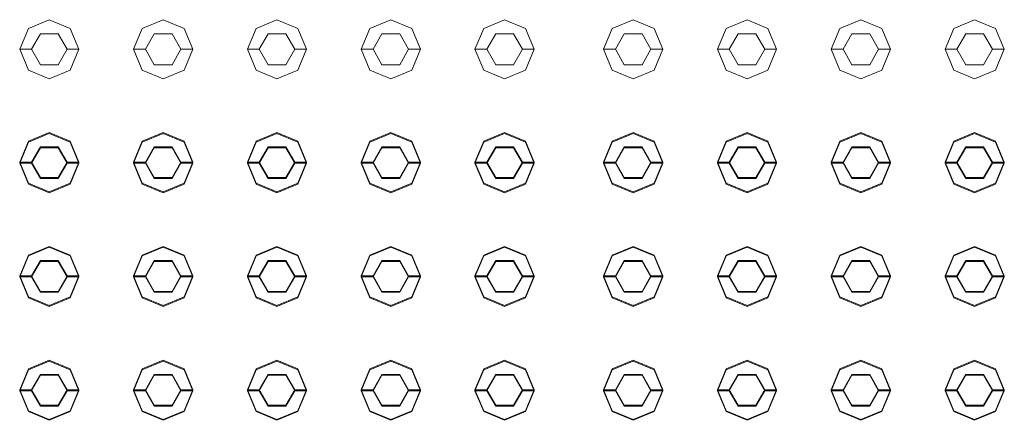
# Model space of a CAD drawing. Header units: millimetres. Extents: x 321 to 585, y -277 to 9.
# Tile 734 of 1056: x 352.987 to 353.818, y -31.822 to -31.484. Entities that reach past the tile are written whole.
import ezdxf

# ---------------------------------------------------------------- set-up
doc = ezdxf.new("R2010")
doc.units = ezdxf.units.MM
doc.header["$MEASUREMENT"] = 0
doc.layers.add('IFC-Elemento construtivo genérico-Contorno', color=253, linetype='Continuous', lineweight=5)

msp = doc.modelspace()

# ---------------------------------------------------------------- linework, layer by layer
at = {"layer": 'IFC-Elemento construtivo genérico-Contorno', "lineweight": 5}
for p, q in [((352.99467, -31.49156), (353.01235, -31.48424)), ((353.01235, -31.48424), (353.03003, -31.49156)), ((353.09068, -31.49156), (353.10835, -31.48424)), ((353.10835, -31.48424), (353.12603, -31.49156)), ((353.18667, -31.49156), (353.20435, -31.48424)), ((353.20435, -31.48424), (353.22203, -31.49156)), ((353.28267, -31.49156), (353.30035, -31.48424)), ((353.30035, -31.48424), (353.31803, -31.49156)), ((353.37868, -31.49156), (353.39635, -31.48424)), ((353.39635, -31.48424), (353.41403, -31.49156)), ((353.48709, -31.49156), (353.50477, -31.48424)), ((353.50477, -31.48424), (353.52245, -31.49156)), ((353.58309, -31.49156), (353.60077, -31.48424)), ((353.60077, -31.48424), (353.61845, -31.49156)), ((353.6791, -31.49156), (353.69677, -31.48424)), ((353.69677, -31.48424), (353.71445, -31.49156)), ((353.77509, -31.49156), (353.79277, -31.48424)), ((353.79277, -31.48424), (353.81045, -31.49156)), ((352.98735, -31.50924), (352.99467, -31.49156)), ((352.99735, -31.50924), (353.00485, -31.49625)), ((353.00485, -31.49625), (353.01985, -31.49625)), ((353.01985, -31.49625), (353.02735, -31.50924)), ((353.03003, -31.49156), (353.03735, -31.50924)), ((353.08335, -31.50924), (353.09068, -31.49156)), ((353.09335, -31.50924), (353.10085, -31.49625)), ((353.10085, -31.49625), (353.11585, -31.49625)), ((353.11585, -31.49625), (353.12335, -31.50924)), ((353.12603, -31.49156), (353.13335, -31.50924)), ((353.17935, -31.50924), (353.18667, -31.49156)), ((353.18935, -31.50924), (353.19685, -31.49625)), ((353.19685, -31.49625), (353.21185, -31.49625)), ((353.21185, -31.49625), (353.21935, -31.50924)), ((353.22203, -31.49156), (353.22935, -31.50924)), ((353.27535, -31.50924), (353.28267, -31.49156)), ((353.28535, -31.50924), (353.29285, -31.49625)), ((353.29285, -31.49625), (353.30785, -31.49625)), ((353.30785, -31.49625), (353.31535, -31.50924)), ((353.31803, -31.49156), (353.32535, -31.50924)), ((353.37135, -31.50924), (353.37868, -31.49156)), ((353.38135, -31.50924), (353.38885, -31.49625)), ((353.38885, -31.49625), (353.40385, -31.49625)), ((353.40385, -31.49625), (353.41135, -31.50924)), ((353.41403, -31.49156), (353.42135, -31.50924)), ((353.47977, -31.50924), (353.48709, -31.49156)), ((353.48977, -31.50924), (353.49727, -31.49625)), ((353.49727, -31.49625), (353.51227, -31.49625)), ((353.51227, -31.49625), (353.51977, -31.50924)), ((353.52245, -31.49156), (353.52977, -31.50924)), ((353.57577, -31.50924), (353.58309, -31.49156)), ((353.58577, -31.50924), (353.59327, -31.49625)), ((353.59327, -31.49625), (353.60827, -31.49625)), ((353.60827, -31.49625), (353.61577, -31.50924)), ((353.61845, -31.49156), (353.62577, -31.50924)), ((353.67177, -31.50924), (353.6791, -31.49156)), ((353.68177, -31.50924), (353.68927, -31.49625)), ((353.68927, -31.49625), (353.70427, -31.49625)), ((353.70427, -31.49625), (353.71177, -31.50924)), ((353.71445, -31.49156), (353.72177, -31.50924)), ((353.76777, -31.50924), (353.77509, -31.49156)), ((353.77777, -31.50924), (353.78527, -31.49625)), ((353.78527, -31.49625), (353.80027, -31.49625)), ((353.80027, -31.49625), (353.80777, -31.50924)), ((353.81045, -31.49156), (353.81777, -31.50924)), ((352.98735, -31.50924), (352.99735, -31.50924)), ((352.98735, -31.50924), (352.99467, -31.52692)), ((352.99735, -31.50924), (353.00485, -31.52223)), ((353.01985, -31.52223), (353.02735, -31.50924)), ((353.02735, -31.50924), (353.03735, -31.50924)), ((353.03003, -31.52692), (353.03735, -31.50924)), ((353.08335, -31.50924), (353.09335, -31.50924)), ((353.08335, -31.50924), (353.09068, -31.52692)), ((353.09335, -31.50924), (353.10085, -31.52223)), ((353.11585, -31.52223), (353.12335, -31.50924)), ((353.12335, -31.50924), (353.13335, -31.50924)), ((353.12603, -31.52692), (353.13335, -31.50924)), ((353.17935, -31.50924), (353.18935, -31.50924)), ((353.17935, -31.50924), (353.18667, -31.52692)), ((353.18935, -31.50924), (353.19685, -31.52223)), ((353.21185, -31.52223), (353.21935, -31.50924)), ((353.21935, -31.50924), (353.22935, -31.50924)), ((353.22203, -31.52692), (353.22935, -31.50924)), ((353.27535, -31.50924), (353.28535, -31.50924)), ((353.27535, -31.50924), (353.28267, -31.52692)), ((353.28535, -31.50924), (353.29285, -31.52223)), ((353.30785, -31.52223), (353.31535, -31.50924)), ((353.31535, -31.50924), (353.32535, -31.50924)), ((353.31803, -31.52692), (353.32535, -31.50924)), ((353.37135, -31.50924), (353.38126, -31.50924)), ((353.37135, -31.50924), (353.37868, -31.52692)), ((353.38135, -31.50924), (353.38885, -31.52223)), ((353.40385, -31.52223), (353.41135, -31.50924)), ((353.41135, -31.50924), (353.42135, -31.50924)), ((353.41403, -31.52692), (353.42135, -31.50924)), ((353.47977, -31.50924), (353.48977, -31.50924)), ((353.47977, -31.50924), (353.48709, -31.52692)), ((353.48977, -31.50924), (353.49727, -31.52223)), ((353.51227, -31.52223), (353.51977, -31.50924)), ((353.51977, -31.50924), (353.52977, -31.50924)), ((353.52245, -31.52692), (353.52977, -31.50924)), ((353.57577, -31.50924), (353.58577, -31.50924)), ((353.57577, -31.50924), (353.58309, -31.52692)), ((353.58577, -31.50924), (353.59327, -31.52223)), ((353.60827, -31.52223), (353.61577, -31.50924)), ((353.61577, -31.50924), (353.62577, -31.50924)), ((353.61845, -31.52692), (353.62577, -31.50924)), ((353.67177, -31.50924), (353.68177, -31.50924)), ((353.67177, -31.50924), (353.6791, -31.52692)), ((353.68177, -31.50924), (353.68927, -31.52223)), ((353.70427, -31.52223), (353.71177, -31.50924)), ((353.71177, -31.50924), (353.72177, -31.50924)), ((353.71445, -31.52692), (353.72177, -31.50924)), ((353.76777, -31.50924), (353.77777, -31.50924)), ((353.76777, -31.50924), (353.77509, -31.52692)), ((353.77777, -31.50924), (353.78527, -31.52223)), ((353.80027, -31.52223), (353.80777, -31.50924)), ((353.80777, -31.50924), (353.81777, -31.50924)), ((353.81045, -31.52692), (353.81777, -31.50924)), ((353.00485, -31.52223), (353.01985, -31.52223)), ((353.10085, -31.52223), (353.11585, -31.52223)), ((353.19685, -31.52223), (353.21185, -31.52223)), ((353.29285, -31.52223), (353.30785, -31.52223)), ((353.38885, -31.52223), (353.40385, -31.52223)), ((353.49727, -31.52223), (353.51227, -31.52223)), ((353.59327, -31.52223), (353.60827, -31.52223)), ((353.68927, -31.52223), (353.70427, -31.52223)), ((353.78527, -31.52223), (353.80027, -31.52223)), ((352.99467, -31.52692), (353.01235, -31.53424)), ((353.01235, -31.53424), (353.03003, -31.52692)), ((353.09068, -31.52692), (353.10835, -31.53424)), ((353.10835, -31.53424), (353.12603, -31.52692)), ((353.18667, -31.52692), (353.20435, -31.53424)), ((353.20435, -31.53424), (353.22203, -31.52692)), ((353.28267, -31.52692), (353.30035, -31.53424)), ((353.30035, -31.53424), (353.31803, -31.52692)), ((353.37868, -31.52692), (353.39635, -31.53424)), ((353.39635, -31.53424), (353.41403, -31.52692)), ((353.48709, -31.52692), (353.50477, -31.53424)), ((353.50477, -31.53424), (353.52245, -31.52692)), ((353.58309, -31.52692), (353.60077, -31.53424)), ((353.60077, -31.53424), (353.61845, -31.52692)), ((353.6791, -31.52692), (353.69677, -31.53424)), ((353.69677, -31.53424), (353.71445, -31.52692)), ((353.77509, -31.52692), (353.79277, -31.53424)), ((353.79277, -31.53424), (353.81045, -31.52692)), ((352.99467, -31.58679), (353.01235, -31.57947)), ((352.99467, -31.58756), (353.01235, -31.58024)), ((353.01235, -31.57947), (353.03003, -31.58679)), ((353.01235, -31.58024), (353.03003, -31.58756)), ((353.09068, -31.58679), (353.10835, -31.57947)), ((353.09068, -31.58756), (353.10835, -31.58024)), ((353.10835, -31.57947), (353.12603, -31.58679)), ((353.10835, -31.58024), (353.12603, -31.58756)), ((353.18667, -31.58679), (353.20435, -31.57947)), ((353.18667, -31.58756), (353.20435, -31.58024)), ((353.20435, -31.57947), (353.22203, -31.58679)), ((353.20435, -31.58024), (353.22203, -31.58756)), ((353.28267, -31.58679), (353.30035, -31.57947)), ((353.28267, -31.58756), (353.30035, -31.58024)), ((353.30035, -31.57947), (353.31803, -31.58679)), ((353.30035, -31.58024), (353.31803, -31.58756)), ((353.37868, -31.58679), (353.39635, -31.57947)), ((353.37868, -31.58756), (353.39635, -31.58024)), ((353.39635, -31.57947), (353.41403, -31.58679)), ((353.39635, -31.58024), (353.41403, -31.58756)), ((353.48709, -31.58679), (353.50477, -31.57947)), ((353.48709, -31.58756), (353.50477, -31.58024)), ((353.50477, -31.57947), (353.52245, -31.58679)), ((353.50477, -31.58024), (353.52245, -31.58756)), ((353.58309, -31.58679), (353.60077, -31.57947)), ((353.58309, -31.58756), (353.60077, -31.58024)), ((353.60077, -31.57947), (353.61845, -31.58679)), ((353.60077, -31.58024), (353.61845, -31.58756)), ((353.6791, -31.58679), (353.69677, -31.57947)), ((353.6791, -31.58756), (353.69677, -31.58024)), ((353.69677, -31.57947), (353.71445, -31.58679)), ((353.69677, -31.58024), (353.71445, -31.58756)), ((353.77509, -31.58679), (353.79277, -31.57947)), ((353.77509, -31.58756), (353.79277, -31.58024)), ((353.79277, -31.57947), (353.81045, -31.58679)), ((353.79277, -31.58024), (353.81045, -31.58756)), ((352.98735, -31.60447), (352.99467, -31.58679)), ((352.98735, -31.60524), (352.99467, -31.58756)), ((353.03003, -31.58679), (353.03735, -31.60447)), ((353.03003, -31.58756), (353.03735, -31.60524)), ((353.08335, -31.60447), (353.09068, -31.58679)), ((353.08335, -31.60524), (353.09068, -31.58756)), ((353.12603, -31.58679), (353.13335, -31.60447)), ((353.12603, -31.58756), (353.13335, -31.60524)), ((353.17935, -31.60447), (353.18667, -31.58679)), ((353.17935, -31.60524), (353.18667, -31.58756)), ((353.22203, -31.58679), (353.22935, -31.60447)), ((353.22203, -31.58756), (353.22935, -31.60524)), ((353.27535, -31.60447), (353.28267, -31.58679)), ((353.27535, -31.60524), (353.28267, -31.58756)), ((353.31803, -31.58679), (353.32535, -31.60447)), ((353.31803, -31.58756), (353.32535, -31.60524)), ((353.37135, -31.60447), (353.37868, -31.58679)), ((353.37135, -31.60524), (353.37868, -31.58756)), ((353.41403, -31.58679), (353.42135, -31.60447)), ((353.41403, -31.58756), (353.42135, -31.60524)), ((353.47977, -31.60447), (353.48709, -31.58679)), ((353.47977, -31.60524), (353.48709, -31.58756)), ((353.52245, -31.58679), (353.52977, -31.60447)), ((353.52245, -31.58756), (353.52977, -31.60524)), ((353.57577, -31.60447), (353.58309, -31.58679)), ((353.57577, -31.60524), (353.58309, -31.58756)), ((353.61845, -31.58679), (353.62577, -31.60447)), ((353.61845, -31.58756), (353.62577, -31.60524)), ((353.67177, -31.60447), (353.6791, -31.58679)), ((353.67177, -31.60524), (353.6791, -31.58756)), ((353.71445, -31.58679), (353.72177, -31.60447)), ((353.71445, -31.58756), (353.72177, -31.60524)), ((353.76777, -31.60447), (353.77509, -31.58679)), ((353.76777, -31.60524), (353.77509, -31.58756)), ((353.81045, -31.58679), (353.81777, -31.60447)), ((353.81045, -31.58756), (353.81777, -31.60524)), ((352.99735, -31.60447), (353.00485, -31.59148)), ((352.99735, -31.60524), (353.00485, -31.59225)), ((353.00485, -31.59148), (353.01985, -31.59148)), ((353.00485, -31.59225), (353.01985, -31.59225)), ((353.01985, -31.59148), (353.02735, -31.60447)), ((353.01985, -31.59225), (353.02735, -31.60524)), ((353.09335, -31.60447), (353.10085, -31.59148)), ((353.09335, -31.60524), (353.10085, -31.59225)), ((353.10085, -31.59148), (353.11585, -31.59148)), ((353.10085, -31.59225), (353.11585, -31.59225)), ((353.11585, -31.59148), (353.12335, -31.60447)), ((353.11585, -31.59225), (353.12335, -31.60524)), ((353.18935, -31.60447), (353.19685, -31.59148)), ((353.18935, -31.60524), (353.19685, -31.59225)), ((353.19685, -31.59148), (353.21185, -31.59148)), ((353.19685, -31.59225), (353.21185, -31.59225)), ((353.21185, -31.59148), (353.21935, -31.60447)), ((353.21185, -31.59225), (353.21935, -31.60524)), ((353.28535, -31.60447), (353.29285, -31.59148)), ((353.28535, -31.60524), (353.29285, -31.59225)), ((353.29285, -31.59148), (353.30785, -31.59148)), ((353.29285, -31.59225), (353.30785, -31.59225)), ((353.30785, -31.59148), (353.31535, -31.60447)), ((353.30785, -31.59225), (353.31535, -31.60524)), ((353.38135, -31.60447), (353.38885, -31.59148)), ((353.38135, -31.60524), (353.38885, -31.59225)), ((353.38885, -31.59148), (353.40385, -31.59148)), ((353.38885, -31.59225), (353.40385, -31.59225)), ((353.40385, -31.59148), (353.41135, -31.60447)), ((353.40385, -31.59225), (353.41135, -31.60524)), ((353.48977, -31.60447), (353.49727, -31.59148)), ((353.48977, -31.60524), (353.49727, -31.59225)), ((353.49727, -31.59148), (353.51227, -31.59148)), ((353.49727, -31.59225), (353.51227, -31.59225)), ((353.51227, -31.59148), (353.51977, -31.60447)), ((353.51227, -31.59225), (353.51977, -31.60524)), ((353.58577, -31.60447), (353.59327, -31.59148)), ((353.58577, -31.60524), (353.59327, -31.59225)), ((353.59327, -31.59148), (353.60827, -31.59148)), ((353.59327, -31.59225), (353.60827, -31.59225)), ((353.60827, -31.59148), (353.61577, -31.60447)), ((353.60827, -31.59225), (353.61577, -31.60524)), ((353.68177, -31.60447), (353.68927, -31.59148)), ((353.68177, -31.60524), (353.68927, -31.59225)), ((353.68927, -31.59148), (353.70427, -31.59148)), ((353.68927, -31.59225), (353.70427, -31.59225)), ((353.70427, -31.59148), (353.71177, -31.60447)), ((353.70427, -31.59225), (353.71177, -31.60524)), ((353.77777, -31.60447), (353.78527, -31.59148)), ((353.77777, -31.60524), (353.78527, -31.59225)), ((353.78527, -31.59148), (353.80027, -31.59148)), ((353.78527, -31.59225), (353.80027, -31.59225)), ((353.80027, -31.59148), (353.80777, -31.60447)), ((353.80027, -31.59225), (353.80777, -31.60524)), ((352.98735, -31.60447), (352.99735, -31.60447)), ((352.98735, -31.60447), (352.99467, -31.62214)), ((352.98735, -31.60524), (352.99735, -31.60524)), ((352.98735, -31.60524), (352.99467, -31.62292)), ((352.99735, -31.60447), (353.00485, -31.61745)), ((352.99735, -31.60524), (353.00485, -31.61823)), ((353.01985, -31.61745), (353.02735, -31.60447)), ((353.01985, -31.61823), (353.02735, -31.60524)), ((353.02735, -31.60447), (353.03735, -31.60447)), ((353.02735, -31.60524), (353.03735, -31.60524)), ((353.03003, -31.62214), (353.03735, -31.60447)), ((353.03003, -31.62292), (353.03735, -31.60524)), ((353.08335, -31.60447), (353.09335, -31.60447)), ((353.08335, -31.60447), (353.09068, -31.62214)), ((353.08335, -31.60524), (353.09335, -31.60524)), ((353.08335, -31.60524), (353.09068, -31.62292)), ((353.09335, -31.60447), (353.10085, -31.61745)), ((353.09335, -31.60524), (353.10085, -31.61823)), ((353.11585, -31.61745), (353.12335, -31.60447)), ((353.11585, -31.61823), (353.12335, -31.60524)), ((353.12335, -31.60447), (353.13335, -31.60447)), ((353.12335, -31.60524), (353.13335, -31.60524)), ((353.12603, -31.62214), (353.13335, -31.60447)), ((353.12603, -31.62292), (353.13335, -31.60524)), ((353.17935, -31.60447), (353.18935, -31.60447)), ((353.17935, -31.60447), (353.18667, -31.62214)), ((353.17935, -31.60524), (353.18935, -31.60524)), ((353.17935, -31.60524), (353.18667, -31.62292)), ((353.18935, -31.60447), (353.19685, -31.61745)), ((353.18935, -31.60524), (353.19685, -31.61823)), ((353.21185, -31.61745), (353.21935, -31.60447)), ((353.21185, -31.61823), (353.21935, -31.60524)), ((353.21935, -31.60447), (353.22935, -31.60447)), ((353.21935, -31.60524), (353.22935, -31.60524)), ((353.22203, -31.62214), (353.22935, -31.60447)), ((353.22203, -31.62292), (353.22935, -31.60524)), ((353.27535, -31.60447), (353.28535, -31.60447)), ((353.27535, -31.60447), (353.28267, -31.62214)), ((353.27535, -31.60524), (353.28535, -31.60524)), ((353.27535, -31.60524), (353.28267, -31.62292)), ((353.28535, -31.60447), (353.29285, -31.61745)), ((353.28535, -31.60524), (353.29285, -31.61823)), ((353.30785, -31.61745), (353.31535, -31.60447)), ((353.30785, -31.61823), (353.31535, -31.60524)), ((353.31535, -31.60447), (353.32535, -31.60447)), ((353.31535, -31.60524), (353.32535, -31.60524)), ((353.31803, -31.62214), (353.32535, -31.60447)), ((353.31803, -31.62292), (353.32535, -31.60524)), ((353.37135, -31.60447), (353.38135, -31.60447)), ((353.37135, -31.60447), (353.37868, -31.62214)), ((353.37135, -31.60524), (353.38126, -31.60524)), ((353.37135, -31.60524), (353.37868, -31.62292)), ((353.38135, -31.60447), (353.38885, -31.61745)), ((353.38135, -31.60524), (353.38885, -31.61823)), ((353.40385, -31.61745), (353.41135, -31.60447)), ((353.40385, -31.61823), (353.41135, -31.60524)), ((353.41135, -31.60447), (353.42135, -31.60447)), ((353.41135, -31.60524), (353.42135, -31.60524)), ((353.41403, -31.62214), (353.42135, -31.60447)), ((353.41403, -31.62292), (353.42135, -31.60524)), ((353.47977, -31.60447), (353.48977, -31.60447)), ((353.47977, -31.60447), (353.48709, -31.62214)), ((353.47977, -31.60524), (353.48977, -31.60524)), ((353.47977, -31.60524), (353.48709, -31.62292)), ((353.48977, -31.60447), (353.49727, -31.61745)), ((353.48977, -31.60524), (353.49727, -31.61823)), ((353.51227, -31.61745), (353.51977, -31.60447)), ((353.51227, -31.61823), (353.51977, -31.60524)), ((353.51977, -31.60447), (353.52977, -31.60447)), ((353.51977, -31.60524), (353.52977, -31.60524)), ((353.52245, -31.62214), (353.52977, -31.60447)), ((353.52245, -31.62292), (353.52977, -31.60524)), ((353.57577, -31.60447), (353.58577, -31.60447)), ((353.57577, -31.60447), (353.58309, -31.62214)), ((353.57577, -31.60524), (353.58577, -31.60524)), ((353.57577, -31.60524), (353.58309, -31.62292)), ((353.58577, -31.60447), (353.59327, -31.61745)), ((353.58577, -31.60524), (353.59327, -31.61823)), ((353.60827, -31.61745), (353.61577, -31.60447)), ((353.60827, -31.61823), (353.61577, -31.60524)), ((353.61577, -31.60447), (353.62577, -31.60447)), ((353.61577, -31.60524), (353.62577, -31.60524)), ((353.61845, -31.62214), (353.62577, -31.60447)), ((353.61845, -31.62292), (353.62577, -31.60524)), ((353.67177, -31.60447), (353.68177, -31.60447)), ((353.67177, -31.60447), (353.6791, -31.62214)), ((353.67177, -31.60524), (353.68177, -31.60524)), ((353.67177, -31.60524), (353.6791, -31.62292)), ((353.68177, -31.60447), (353.68927, -31.61745)), ((353.68177, -31.60524), (353.68927, -31.61823)), ((353.70427, -31.61745), (353.71177, -31.60447)), ((353.70427, -31.61823), (353.71177, -31.60524)), ((353.71177, -31.60447), (353.72177, -31.60447)), ((353.71177, -31.60524), (353.72177, -31.60524)), ((353.71445, -31.62214), (353.72177, -31.60447)), ((353.71445, -31.62292), (353.72177, -31.60524)), ((353.76777, -31.60447), (353.77777, -31.60447)), ((353.76777, -31.60447), (353.77509, -31.62214)), ((353.76777, -31.60524), (353.77777, -31.60524)), ((353.76777, -31.60524), (353.77509, -31.62292)), ((353.77777, -31.60447), (353.78527, -31.61745)), ((353.77777, -31.60524), (353.78527, -31.61823)), ((353.80027, -31.61745), (353.80777, -31.60447)), ((353.80027, -31.61823), (353.80777, -31.60524)), ((353.80777, -31.60447), (353.81777, -31.60447)), ((353.80777, -31.60524), (353.81777, -31.60524)), ((353.81045, -31.62214), (353.81777, -31.60447)), ((353.81045, -31.62292), (353.81777, -31.60524)), ((352.99467, -31.62214), (353.01235, -31.62947)), ((353.00485, -31.61745), (353.01985, -31.61745)), ((353.00485, -31.61823), (353.01985, -31.61823)), ((353.01235, -31.62947), (353.03003, -31.62214)), ((353.09068, -31.62214), (353.10835, -31.62947)), ((353.10085, -31.61745), (353.11585, -31.61745)), ((353.10085, -31.61823), (353.11585, -31.61823)), ((353.10835, -31.62947), (353.12603, -31.62214)), ((353.18667, -31.62214), (353.20435, -31.62947)), ((353.19685, -31.61745), (353.21185, -31.61745)), ((353.19685, -31.61823), (353.21185, -31.61823)), ((353.20435, -31.62947), (353.22203, -31.62214)), ((353.28267, -31.62214), (353.30035, -31.62947)), ((353.29285, -31.61745), (353.30785, -31.61745)), ((353.29285, -31.61823), (353.30785, -31.61823)), ((353.30035, -31.62947), (353.31803, -31.62214)), ((353.37868, -31.62214), (353.39635, -31.62947)), ((353.38885, -31.61745), (353.40385, -31.61745)), ((353.38885, -31.61823), (353.40385, -31.61823)), ((353.39635, -31.62947), (353.41403, -31.62214)), ((353.48709, -31.62214), (353.50477, -31.62947)), ((353.49727, -31.61745), (353.51227, -31.61745)), ((353.49727, -31.61823), (353.51227, -31.61823)), ((353.50477, -31.62947), (353.52245, -31.62214)), ((353.58309, -31.62214), (353.60077, -31.62947)), ((353.59327, -31.61745), (353.60827, -31.61745)), ((353.59327, -31.61823), (353.60827, -31.61823)), ((353.60077, -31.62947), (353.61845, -31.62214)), ((353.6791, -31.62214), (353.69677, -31.62947)), ((353.68927, -31.61745), (353.70427, -31.61745)), ((353.68927, -31.61823), (353.70427, -31.61823)), ((353.69677, -31.62947), (353.71445, -31.62214)), ((353.77509, -31.62214), (353.79277, -31.62947)), ((353.78527, -31.61745), (353.80027, -31.61745)), ((353.78527, -31.61823), (353.80027, -31.61823)), ((353.79277, -31.62947), (353.81045, -31.62214)), ((352.99467, -31.62292), (353.01235, -31.63024)), ((353.01235, -31.63024), (353.03003, -31.62292)), ((353.09068, -31.62292), (353.10835, -31.63024)), ((353.10835, -31.63024), (353.12603, -31.62292)), ((353.18667, -31.62292), (353.20435, -31.63024)), ((353.20435, -31.63024), (353.22203, -31.62292)), ((353.28267, -31.62292), (353.30035, -31.63024)), ((353.30035, -31.63024), (353.31803, -31.62292)), ((353.37868, -31.62292), (353.39635, -31.63024)), ((353.39635, -31.63024), (353.41403, -31.62292)), ((353.48709, -31.62292), (353.50477, -31.63024)), ((353.50477, -31.63024), (353.52245, -31.62292)), ((353.58309, -31.62292), (353.60077, -31.63024)), ((353.60077, -31.63024), (353.61845, -31.62292)), ((353.6791, -31.62292), (353.69677, -31.63024)), ((353.69677, -31.63024), (353.71445, -31.62292)), ((353.77509, -31.62292), (353.79277, -31.63024)), ((353.79277, -31.63024), (353.81045, -31.62292)), ((352.99467, -31.68279), (353.01235, -31.67546)), ((352.99467, -31.68357), (353.01235, -31.67624)), ((353.01235, -31.67546), (353.03003, -31.68279)), ((353.01235, -31.67624), (353.03003, -31.68357)), ((353.09068, -31.68279), (353.10835, -31.67546)), ((353.09068, -31.68357), (353.10835, -31.67624)), ((353.10835, -31.67546), (353.12603, -31.68279)), ((353.10835, -31.67624), (353.12603, -31.68357)), ((353.18667, -31.68279), (353.20435, -31.67546)), ((353.18667, -31.68357), (353.20435, -31.67624)), ((353.20435, -31.67546), (353.22203, -31.68279)), ((353.20435, -31.67624), (353.22203, -31.68357)), ((353.28267, -31.68279), (353.30035, -31.67546)), ((353.28267, -31.68357), (353.30035, -31.67624)), ((353.30035, -31.67546), (353.31803, -31.68279)), ((353.30035, -31.67624), (353.31803, -31.68357)), ((353.37868, -31.68279), (353.39635, -31.67546)), ((353.37868, -31.68357), (353.39635, -31.67624)), ((353.39635, -31.67546), (353.41403, -31.68279)), ((353.39635, -31.67624), (353.41403, -31.68357)), ((353.48709, -31.68279), (353.50477, -31.67546)), ((353.48709, -31.68357), (353.50477, -31.67624)), ((353.50477, -31.67546), (353.52245, -31.68279)), ((353.50477, -31.67624), (353.52245, -31.68357)), ((353.58309, -31.68279), (353.60077, -31.67546)), ((353.58309, -31.68357), (353.60077, -31.67624)), ((353.60077, -31.67546), (353.61845, -31.68279)), ((353.60077, -31.67624), (353.61845, -31.68357)), ((353.6791, -31.68279), (353.69677, -31.67546)), ((353.6791, -31.68357), (353.69677, -31.67624)), ((353.69677, -31.67546), (353.71445, -31.68279)), ((353.69677, -31.67624), (353.71445, -31.68357)), ((353.77509, -31.68279), (353.79277, -31.67546)), ((353.77509, -31.68357), (353.79277, -31.67624)), ((353.79277, -31.67546), (353.81045, -31.68279)), ((353.79277, -31.67624), (353.81045, -31.68357)), ((352.98735, -31.70046), (352.99467, -31.68279)), ((352.98735, -31.70124), (352.99467, -31.68357)), ((352.99735, -31.70046), (353.00485, -31.68747)), ((352.99735, -31.70124), (353.00485, -31.68825)), ((353.00485, -31.68747), (353.01985, -31.68747)), ((353.00485, -31.68825), (353.01985, -31.68825)), ((353.01985, -31.68747), (353.02735, -31.70046)), ((353.01985, -31.68825), (353.02735, -31.70124)), ((353.03003, -31.68279), (353.03735, -31.70046)), ((353.03003, -31.68357), (353.03735, -31.70124)), ((353.08335, -31.70046), (353.09068, -31.68279)), ((353.08335, -31.70124), (353.09068, -31.68357)), ((353.09335, -31.70046), (353.10085, -31.68747)), ((353.09335, -31.70124), (353.10085, -31.68825)), ((353.10085, -31.68747), (353.11585, -31.68747)), ((353.10085, -31.68825), (353.11585, -31.68825)), ((353.11585, -31.68747), (353.12335, -31.70046)), ((353.11585, -31.68825), (353.12335, -31.70124)), ((353.12603, -31.68279), (353.13335, -31.70046)), ((353.12603, -31.68357), (353.13335, -31.70124)), ((353.17935, -31.70046), (353.18667, -31.68279)), ((353.17935, -31.70124), (353.18667, -31.68357)), ((353.18935, -31.70046), (353.19685, -31.68747)), ((353.18935, -31.70124), (353.19685, -31.68825)), ((353.19685, -31.68747), (353.21185, -31.68747)), ((353.19685, -31.68825), (353.21185, -31.68825)), ((353.21185, -31.68747), (353.21935, -31.70046)), ((353.21185, -31.68825), (353.21935, -31.70124)), ((353.22203, -31.68279), (353.22935, -31.70046)), ((353.22203, -31.68357), (353.22935, -31.70124)), ((353.27535, -31.70046), (353.28267, -31.68279)), ((353.27535, -31.70124), (353.28267, -31.68357)), ((353.28535, -31.70046), (353.29285, -31.68747)), ((353.28535, -31.70124), (353.29285, -31.68825)), ((353.29285, -31.68747), (353.30785, -31.68747)), ((353.29285, -31.68825), (353.30785, -31.68825)), ((353.30785, -31.68747), (353.31535, -31.70046)), ((353.30785, -31.68825), (353.31535, -31.70124)), ((353.31803, -31.68279), (353.32535, -31.70046)), ((353.31803, -31.68357), (353.32535, -31.70124)), ((353.37135, -31.70046), (353.37868, -31.68279)), ((353.37135, -31.70124), (353.37868, -31.68357)), ((353.38135, -31.70046), (353.38885, -31.68747)), ((353.38135, -31.70124), (353.38885, -31.68825)), ((353.38885, -31.68747), (353.40385, -31.68747)), ((353.38885, -31.68825), (353.40385, -31.68825)), ((353.40385, -31.68747), (353.41135, -31.70046)), ((353.40385, -31.68825), (353.41135, -31.70124)), ((353.41403, -31.68279), (353.42135, -31.70046)), ((353.41403, -31.68357), (353.42135, -31.70124)), ((353.47977, -31.70046), (353.48709, -31.68279)), ((353.47977, -31.70124), (353.48709, -31.68357)), ((353.48977, -31.70046), (353.49727, -31.68747)), ((353.48977, -31.70124), (353.49727, -31.68825)), ((353.49727, -31.68747), (353.51227, -31.68747)), ((353.49727, -31.68825), (353.51227, -31.68825)), ((353.51227, -31.68747), (353.51977, -31.70046)), ((353.51227, -31.68825), (353.51977, -31.70124)), ((353.52245, -31.68279), (353.52977, -31.70046)), ((353.52245, -31.68357), (353.52977, -31.70124)), ((353.57577, -31.70046), (353.58309, -31.68279)), ((353.57577, -31.70124), (353.58309, -31.68357)), ((353.58577, -31.70046), (353.59327, -31.68747)), ((353.58577, -31.70124), (353.59327, -31.68825)), ((353.59327, -31.68747), (353.60827, -31.68747)), ((353.59327, -31.68825), (353.60827, -31.68825)), ((353.60827, -31.68747), (353.61577, -31.70046)), ((353.60827, -31.68825), (353.61577, -31.70124)), ((353.61845, -31.68279), (353.62577, -31.70046)), ((353.61845, -31.68357), (353.62577, -31.70124)), ((353.67177, -31.70046), (353.6791, -31.68279)), ((353.67177, -31.70124), (353.6791, -31.68357)), ((353.68177, -31.70046), (353.68927, -31.68747)), ((353.68177, -31.70124), (353.68927, -31.68825)), ((353.68927, -31.68747), (353.70427, -31.68747)), ((353.68927, -31.68825), (353.70427, -31.68825)), ((353.70427, -31.68747), (353.71177, -31.70046)), ((353.70427, -31.68825), (353.71177, -31.70124)), ((353.71445, -31.68279), (353.72177, -31.70046)), ((353.71445, -31.68357), (353.72177, -31.70124)), ((353.76777, -31.70046), (353.77509, -31.68279)), ((353.76777, -31.70124), (353.77509, -31.68357)), ((353.77777, -31.70046), (353.78527, -31.68747)), ((353.77777, -31.70124), (353.78527, -31.68825)), ((353.78527, -31.68747), (353.80027, -31.68747)), ((353.78527, -31.68825), (353.80027, -31.68825)), ((353.80027, -31.68747), (353.80777, -31.70046)), ((353.80027, -31.68825), (353.80777, -31.70124)), ((353.81045, -31.68279), (353.81777, -31.70046)), ((353.81045, -31.68357), (353.81777, -31.70124)), ((352.98735, -31.70046), (352.99735, -31.70046)), ((352.98735, -31.70046), (352.99467, -31.71814)), ((352.98735, -31.70124), (352.99735, -31.70124)), ((352.98735, -31.70124), (352.99467, -31.71892)), ((352.99735, -31.70046), (353.00485, -31.71345)), ((352.99735, -31.70124), (353.00485, -31.71423)), ((353.01985, -31.71345), (353.02735, -31.70046)), ((353.01985, -31.71423), (353.02735, -31.70124)), ((353.02735, -31.70046), (353.03735, -31.70046)), ((353.02735, -31.70124), (353.03735, -31.70124)), ((353.03003, -31.71814), (353.03735, -31.70046)), ((353.03003, -31.71892), (353.03735, -31.70124)), ((353.08335, -31.70046), (353.09335, -31.70046)), ((353.08335, -31.70046), (353.09068, -31.71814)), ((353.08335, -31.70124), (353.09335, -31.70124)), ((353.08335, -31.70124), (353.09068, -31.71892)), ((353.09335, -31.70046), (353.10085, -31.71345)), ((353.09335, -31.70124), (353.10085, -31.71423)), ((353.11585, -31.71345), (353.12335, -31.70046)), ((353.11585, -31.71423), (353.12335, -31.70124)), ((353.12335, -31.70046), (353.13335, -31.70046)), ((353.12335, -31.70124), (353.13335, -31.70124)), ((353.12603, -31.71814), (353.13335, -31.70046)), ((353.12603, -31.71892), (353.13335, -31.70124)), ((353.17935, -31.70046), (353.18935, -31.70046)), ((353.17935, -31.70046), (353.18667, -31.71814)), ((353.17935, -31.70124), (353.18935, -31.70124)), ((353.17935, -31.70124), (353.18667, -31.71892)), ((353.18935, -31.70046), (353.19685, -31.71345)), ((353.18935, -31.70124), (353.19685, -31.71423)), ((353.21185, -31.71345), (353.21935, -31.70046)), ((353.21185, -31.71423), (353.21935, -31.70124)), ((353.21935, -31.70046), (353.22935, -31.70046)), ((353.21935, -31.70124), (353.22935, -31.70124)), ((353.22203, -31.71814), (353.22935, -31.70046)), ((353.22203, -31.71892), (353.22935, -31.70124)), ((353.27535, -31.70046), (353.28535, -31.70046)), ((353.27535, -31.70046), (353.28267, -31.71814)), ((353.27535, -31.70124), (353.28535, -31.70124)), ((353.27535, -31.70124), (353.28267, -31.71892)), ((353.28535, -31.70046), (353.29285, -31.71345)), ((353.28535, -31.70124), (353.29285, -31.71423)), ((353.30785, -31.71345), (353.31535, -31.70046)), ((353.30785, -31.71423), (353.31535, -31.70124)), ((353.31535, -31.70046), (353.32535, -31.70046)), ((353.31535, -31.70124), (353.32535, -31.70124)), ((353.31803, -31.71814), (353.32535, -31.70046)), ((353.31803, -31.71892), (353.32535, -31.70124)), ((353.37135, -31.70046), (353.38135, -31.70046)), ((353.37135, -31.70046), (353.37868, -31.71814)), ((353.37135, -31.70124), (353.38126, -31.70124)), ((353.37135, -31.70124), (353.37868, -31.71892)), ((353.38135, -31.70046), (353.38885, -31.71345)), ((353.38135, -31.70124), (353.38885, -31.71423)), ((353.40385, -31.71345), (353.41135, -31.70046)), ((353.40385, -31.71423), (353.41135, -31.70124)), ((353.41135, -31.70046), (353.42135, -31.70046)), ((353.41135, -31.70124), (353.42135, -31.70124)), ((353.41403, -31.71814), (353.42135, -31.70046)), ((353.41403, -31.71892), (353.42135, -31.70124)), ((353.47977, -31.70046), (353.48977, -31.70046)), ((353.47977, -31.70046), (353.48709, -31.71814)), ((353.47977, -31.70124), (353.48977, -31.70124)), ((353.47977, -31.70124), (353.48709, -31.71892)), ((353.48977, -31.70046), (353.49727, -31.71345)), ((353.48977, -31.70124), (353.49727, -31.71423)), ((353.51227, -31.71345), (353.51977, -31.70046)), ((353.51227, -31.71423), (353.51977, -31.70124)), ((353.51977, -31.70046), (353.52977, -31.70046)), ((353.51977, -31.70124), (353.52977, -31.70124)), ((353.52245, -31.71814), (353.52977, -31.70046)), ((353.52245, -31.71892), (353.52977, -31.70124)), ((353.57577, -31.70046), (353.58577, -31.70046)), ((353.57577, -31.70046), (353.58309, -31.71814)), ((353.57577, -31.70124), (353.58577, -31.70124)), ((353.57577, -31.70124), (353.58309, -31.71892)), ((353.58577, -31.70046), (353.59327, -31.71345)), ((353.58577, -31.70124), (353.59327, -31.71423)), ((353.60827, -31.71345), (353.61577, -31.70046)), ((353.60827, -31.71423), (353.61577, -31.70124)), ((353.61577, -31.70046), (353.62577, -31.70046)), ((353.61577, -31.70124), (353.62577, -31.70124)), ((353.61845, -31.71814), (353.62577, -31.70046)), ((353.61845, -31.71892), (353.62577, -31.70124)), ((353.67177, -31.70046), (353.68177, -31.70046)), ((353.67177, -31.70046), (353.6791, -31.71814)), ((353.67177, -31.70124), (353.68177, -31.70124)), ((353.67177, -31.70124), (353.6791, -31.71892)), ((353.68177, -31.70046), (353.68927, -31.71345)), ((353.68177, -31.70124), (353.68927, -31.71423)), ((353.70427, -31.71345), (353.71177, -31.70046)), ((353.70427, -31.71423), (353.71177, -31.70124)), ((353.71177, -31.70046), (353.72177, -31.70046)), ((353.71177, -31.70124), (353.72177, -31.70124)), ((353.71445, -31.71814), (353.72177, -31.70046)), ((353.71445, -31.71892), (353.72177, -31.70124)), ((353.76777, -31.70046), (353.77777, -31.70046)), ((353.76777, -31.70046), (353.77509, -31.71814)), ((353.76777, -31.70124), (353.77777, -31.70124)), ((353.76777, -31.70124), (353.77509, -31.71892)), ((353.77777, -31.70046), (353.78527, -31.71345)), ((353.77777, -31.70124), (353.78527, -31.71423)), ((353.80027, -31.71345), (353.80777, -31.70046)), ((353.80027, -31.71423), (353.80777, -31.70124)), ((353.80777, -31.70046), (353.81777, -31.70046)), ((353.80777, -31.70124), (353.81777, -31.70124)), ((353.81045, -31.71814), (353.81777, -31.70046)), ((353.81045, -31.71892), (353.81777, -31.70124)), ((353.00485, -31.71345), (353.01985, -31.71345)), ((353.10085, -31.71345), (353.11585, -31.71345)), ((353.19685, -31.71345), (353.21185, -31.71345)), ((353.29285, -31.71345), (353.30785, -31.71345)), ((353.38885, -31.71345), (353.40385, -31.71345)), ((353.49727, -31.71345), (353.51227, -31.71345)), ((353.59327, -31.71345), (353.60827, -31.71345)), ((353.68927, -31.71345), (353.70427, -31.71345)), ((353.78527, -31.71345), (353.80027, -31.71345)), ((352.99467, -31.71814), (353.01235, -31.72546)), ((352.99467, -31.71892), (353.01235, -31.72624)), ((353.00485, -31.71423), (353.01985, -31.71423)), ((353.01235, -31.72546), (353.03003, -31.71814)), ((353.01235, -31.72624), (353.03003, -31.71892)), ((353.09068, -31.71814), (353.10835, -31.72546)), ((353.09068, -31.71892), (353.10835, -31.72624)), ((353.10085, -31.71423), (353.11585, -31.71423)), ((353.10835, -31.72546), (353.12603, -31.71814)), ((353.10835, -31.72624), (353.12603, -31.71892)), ((353.18667, -31.71814), (353.20435, -31.72546)), ((353.18667, -31.71892), (353.20435, -31.72624)), ((353.19685, -31.71423), (353.21185, -31.71423)), ((353.20435, -31.72546), (353.22203, -31.71814)), ((353.20435, -31.72624), (353.22203, -31.71892)), ((353.28267, -31.71814), (353.30035, -31.72546)), ((353.28267, -31.71892), (353.30035, -31.72624)), ((353.29285, -31.71423), (353.30785, -31.71423)), ((353.30035, -31.72546), (353.31803, -31.71814)), ((353.30035, -31.72624), (353.31803, -31.71892)), ((353.37868, -31.71814), (353.39635, -31.72546)), ((353.37868, -31.71892), (353.39635, -31.72624)), ((353.38885, -31.71423), (353.40385, -31.71423)), ((353.39635, -31.72546), (353.41403, -31.71814)), ((353.39635, -31.72624), (353.41403, -31.71892)), ((353.48709, -31.71814), (353.50477, -31.72546)), ((353.48709, -31.71892), (353.50477, -31.72624)), ((353.49727, -31.71423), (353.51227, -31.71423)), ((353.50477, -31.72546), (353.52245, -31.71814)), ((353.50477, -31.72624), (353.52245, -31.71892)), ((353.58309, -31.71814), (353.60077, -31.72546)), ((353.58309, -31.71892), (353.60077, -31.72624)), ((353.59327, -31.71423), (353.60827, -31.71423)), ((353.60077, -31.72546), (353.61845, -31.71814)), ((353.60077, -31.72624), (353.61845, -31.71892)), ((353.6791, -31.71814), (353.69677, -31.72546)), ((353.6791, -31.71892), (353.69677, -31.72624)), ((353.68927, -31.71423), (353.70427, -31.71423)), ((353.69677, -31.72546), (353.71445, -31.71814)), ((353.69677, -31.72624), (353.71445, -31.71892)), ((353.77509, -31.71814), (353.79277, -31.72546)), ((353.77509, -31.71892), (353.79277, -31.72624)), ((353.78527, -31.71423), (353.80027, -31.71423)), ((353.79277, -31.72546), (353.81045, -31.71814)), ((353.79277, -31.72624), (353.81045, -31.71892)), ((352.99467, -31.77878), (353.01235, -31.77147)), ((353.01235, -31.77147), (353.03003, -31.77878)), ((353.09068, -31.77878), (353.10835, -31.77147)), ((353.10835, -31.77147), (353.12603, -31.77878)), ((353.18667, -31.77878), (353.20435, -31.77147)), ((353.20435, -31.77147), (353.22203, -31.77878)), ((353.28267, -31.77878), (353.30035, -31.77147)), ((353.30035, -31.77147), (353.31803, -31.77878)), ((353.37868, -31.77878), (353.39635, -31.77147)), ((353.39635, -31.77147), (353.41403, -31.77878)), ((353.48709, -31.77878), (353.50477, -31.77147)), ((353.50477, -31.77147), (353.52245, -31.77878)), ((353.58309, -31.77878), (353.60077, -31.77147)), ((353.60077, -31.77147), (353.61845, -31.77878)), ((353.6791, -31.77878), (353.69677, -31.77147)), ((353.69677, -31.77147), (353.71445, -31.77878)), ((353.77509, -31.77878), (353.79277, -31.77147)), ((353.79277, -31.77147), (353.81045, -31.77878)), ((352.98735, -31.79647), (352.99467, -31.77878)), ((352.98735, -31.79724), (352.99467, -31.77956)), ((352.99467, -31.77956), (353.01235, -31.77224)), ((353.01235, -31.77224), (353.03003, -31.77956)), ((353.03003, -31.77878), (353.03735, -31.79647)), ((353.03003, -31.77956), (353.03735, -31.79724)), ((353.08335, -31.79647), (353.09068, -31.77878)), ((353.08335, -31.79724), (353.09068, -31.77956)), ((353.09068, -31.77956), (353.10835, -31.77224)), ((353.10835, -31.77224), (353.12603, -31.77956)), ((353.12603, -31.77878), (353.13335, -31.79647)), ((353.12603, -31.77956), (353.13335, -31.79724)), ((353.17935, -31.79647), (353.18667, -31.77878)), ((353.17935, -31.79724), (353.18667, -31.77956)), ((353.18667, -31.77956), (353.20435, -31.77224)), ((353.20435, -31.77224), (353.22203, -31.77956)), ((353.22203, -31.77878), (353.22935, -31.79647)), ((353.22203, -31.77956), (353.22935, -31.79724)), ((353.27535, -31.79647), (353.28267, -31.77878)), ((353.27535, -31.79724), (353.28267, -31.77956)), ((353.28267, -31.77956), (353.30035, -31.77224)), ((353.30035, -31.77224), (353.31803, -31.77956)), ((353.31803, -31.77878), (353.32535, -31.79647)), ((353.31803, -31.77956), (353.32535, -31.79724)), ((353.37135, -31.79647), (353.37868, -31.77878)), ((353.37135, -31.79724), (353.37868, -31.77956)), ((353.37868, -31.77956), (353.39635, -31.77224)), ((353.39635, -31.77224), (353.41403, -31.77956)), ((353.41403, -31.77878), (353.42135, -31.79647)), ((353.41403, -31.77956), (353.42135, -31.79724)), ((353.47977, -31.79647), (353.48709, -31.77878)), ((353.47977, -31.79724), (353.48709, -31.77956)), ((353.48709, -31.77956), (353.50477, -31.77224)), ((353.50477, -31.77224), (353.52245, -31.77956)), ((353.52245, -31.77878), (353.52977, -31.79647)), ((353.52245, -31.77956), (353.52977, -31.79724)), ((353.57577, -31.79647), (353.58309, -31.77878)), ((353.57577, -31.79724), (353.58309, -31.77956)), ((353.58309, -31.77956), (353.60077, -31.77224)), ((353.60077, -31.77224), (353.61845, -31.77956)), ((353.61845, -31.77878), (353.62577, -31.79647)), ((353.61845, -31.77956), (353.62577, -31.79724)), ((353.67177, -31.79647), (353.6791, -31.77878)), ((353.67177, -31.79724), (353.6791, -31.77956)), ((353.6791, -31.77956), (353.69677, -31.77224)), ((353.69677, -31.77224), (353.71445, -31.77956)), ((353.71445, -31.77878), (353.72177, -31.79647)), ((353.71445, -31.77956), (353.72177, -31.79724)), ((353.76777, -31.79647), (353.77509, -31.77878)), ((353.76777, -31.79724), (353.77509, -31.77956)), ((353.77509, -31.77956), (353.79277, -31.77224)), ((353.79277, -31.77224), (353.81045, -31.77956)), ((353.81045, -31.77878), (353.81777, -31.79647)), ((353.81045, -31.77956), (353.81777, -31.79724)), ((352.99735, -31.79647), (353.00485, -31.78347)), ((352.99735, -31.79724), (353.00485, -31.78425)), ((353.00485, -31.78347), (353.01985, -31.78347)), ((353.00485, -31.78425), (353.01985, -31.78425)), ((353.01985, -31.78347), (353.02735, -31.79647)), ((353.01985, -31.78425), (353.02735, -31.79724)), ((353.09335, -31.79647), (353.10085, -31.78347)), ((353.09335, -31.79724), (353.10085, -31.78425)), ((353.10085, -31.78347), (353.11585, -31.78347)), ((353.10085, -31.78425), (353.11585, -31.78425)), ((353.11585, -31.78347), (353.12335, -31.79647)), ((353.11585, -31.78425), (353.12335, -31.79724)), ((353.18935, -31.79647), (353.19685, -31.78347)), ((353.18935, -31.79724), (353.19685, -31.78425)), ((353.19685, -31.78347), (353.21185, -31.78347)), ((353.19685, -31.78425), (353.21185, -31.78425)), ((353.21185, -31.78347), (353.21935, -31.79647)), ((353.21185, -31.78425), (353.21935, -31.79724)), ((353.28535, -31.79647), (353.29285, -31.78347)), ((353.28535, -31.79724), (353.29285, -31.78425)), ((353.29285, -31.78347), (353.30785, -31.78347)), ((353.29285, -31.78425), (353.30785, -31.78425)), ((353.30785, -31.78347), (353.31535, -31.79647)), ((353.30785, -31.78425), (353.31535, -31.79724)), ((353.38135, -31.79647), (353.38885, -31.78347)), ((353.38135, -31.79724), (353.38885, -31.78425)), ((353.38885, -31.78347), (353.40385, -31.78347)), ((353.38885, -31.78425), (353.40385, -31.78425)), ((353.40385, -31.78347), (353.41135, -31.79647)), ((353.40385, -31.78425), (353.41135, -31.79724)), ((353.48977, -31.79647), (353.49727, -31.78347)), ((353.48977, -31.79724), (353.49727, -31.78425)), ((353.49727, -31.78347), (353.51227, -31.78347)), ((353.49727, -31.78425), (353.51227, -31.78425)), ((353.51227, -31.78347), (353.51977, -31.79647)), ((353.51227, -31.78425), (353.51977, -31.79724)), ((353.58577, -31.79647), (353.59327, -31.78347)), ((353.58577, -31.79724), (353.59327, -31.78425)), ((353.59327, -31.78347), (353.60827, -31.78347)), ((353.59327, -31.78425), (353.60827, -31.78425)), ((353.60827, -31.78347), (353.61577, -31.79647)), ((353.60827, -31.78425), (353.61577, -31.79724)), ((353.68177, -31.79647), (353.68927, -31.78347)), ((353.68177, -31.79724), (353.68927, -31.78425)), ((353.68927, -31.78347), (353.70427, -31.78347)), ((353.68927, -31.78425), (353.70427, -31.78425)), ((353.70427, -31.78347), (353.71177, -31.79647)), ((353.70427, -31.78425), (353.71177, -31.79724)), ((353.77777, -31.79647), (353.78527, -31.78347)), ((353.77777, -31.79724), (353.78527, -31.78425)), ((353.78527, -31.78347), (353.80027, -31.78347)), ((353.78527, -31.78425), (353.80027, -31.78425)), ((353.80027, -31.78347), (353.80777, -31.79647)), ((353.80027, -31.78425), (353.80777, -31.79724)), ((352.98735, -31.79647), (352.99735, -31.79647)), ((352.98735, -31.79647), (352.99467, -31.81414)), ((352.99735, -31.79647), (353.00485, -31.80946)), ((353.01985, -31.80946), (353.02735, -31.79647)), ((353.02735, -31.79647), (353.03735, -31.79647)), ((353.03003, -31.81414), (353.03735, -31.79647)), ((353.08335, -31.79647), (353.09335, -31.79647)), ((353.08335, -31.79647), (353.09068, -31.81414)), ((353.09335, -31.79647), (353.10085, -31.80946)), ((353.11585, -31.80946), (353.12335, -31.79647)), ((353.12335, -31.79647), (353.13335, -31.79647)), ((353.12603, -31.81414), (353.13335, -31.79647)), ((353.17935, -31.79647), (353.18935, -31.79647)), ((353.17935, -31.79647), (353.18667, -31.81414)), ((353.18935, -31.79647), (353.19685, -31.80946)), ((353.21185, -31.80946), (353.21935, -31.79647)), ((353.21935, -31.79647), (353.22935, -31.79647)), ((353.22203, -31.81414), (353.22935, -31.79647)), ((353.27535, -31.79647), (353.28535, -31.79647)), ((353.27535, -31.79647), (353.28267, -31.81414)), ((353.28535, -31.79647), (353.29285, -31.80946)), ((353.30785, -31.80946), (353.31535, -31.79647)), ((353.31535, -31.79647), (353.32535, -31.79647)), ((353.31803, -31.81414), (353.32535, -31.79647)), ((353.37135, -31.79647), (353.38135, -31.79647)), ((353.37135, -31.79647), (353.37868, -31.81414)), ((353.38135, -31.79647), (353.38885, -31.80946)), ((353.40385, -31.80946), (353.41135, -31.79647)), ((353.41135, -31.79647), (353.42135, -31.79647)), ((353.41403, -31.81414), (353.42135, -31.79647)), ((353.47977, -31.79647), (353.48977, -31.79647)), ((353.47977, -31.79647), (353.48709, -31.81414)), ((353.48977, -31.79647), (353.49727, -31.80946)), ((353.51227, -31.80946), (353.51977, -31.79647)), ((353.51977, -31.79647), (353.52977, -31.79647)), ((353.52245, -31.81414), (353.52977, -31.79647)), ((353.57577, -31.79647), (353.58577, -31.79647)), ((353.57577, -31.79647), (353.58309, -31.81414)), ((353.58577, -31.79647), (353.59327, -31.80946)), ((353.60827, -31.80946), (353.61577, -31.79647)), ((353.61577, -31.79647), (353.62577, -31.79647)), ((353.61845, -31.81414), (353.62577, -31.79647)), ((353.67177, -31.79647), (353.68177, -31.79647)), ((353.67177, -31.79647), (353.6791, -31.81414)), ((353.68177, -31.79647), (353.68927, -31.80946)), ((353.70427, -31.80946), (353.71177, -31.79647)), ((353.71177, -31.79647), (353.72177, -31.79647)), ((353.71445, -31.81414), (353.72177, -31.79647)), ((353.76777, -31.79647), (353.77777, -31.79647)), ((353.76777, -31.79647), (353.77509, -31.81414)), ((353.77777, -31.79647), (353.78527, -31.80946)), ((353.80027, -31.80946), (353.80777, -31.79647)), ((353.80777, -31.79647), (353.81777, -31.79647)), ((353.81045, -31.81414), (353.81777, -31.79647)), ((352.98735, -31.79724), (352.99735, -31.79724)), ((352.98735, -31.79724), (352.99467, -31.81491)), ((352.99735, -31.79724), (353.00485, -31.81023)), ((353.01985, -31.81023), (353.02735, -31.79724)), ((353.02735, -31.79724), (353.03735, -31.79724)), ((353.03003, -31.81491), (353.03735, -31.79724)), ((353.08335, -31.79724), (353.09335, -31.79724)), ((353.08335, -31.79724), (353.09068, -31.81491)), ((353.09335, -31.79724), (353.10085, -31.81023)), ((353.11585, -31.81023), (353.12335, -31.79724)), ((353.12335, -31.79724), (353.13335, -31.79724)), ((353.12603, -31.81491), (353.13335, -31.79724)), ((353.17935, -31.79724), (353.18935, -31.79724)), ((353.17935, -31.79724), (353.18667, -31.81491)), ((353.18935, -31.79724), (353.19685, -31.81023)), ((353.21185, -31.81023), (353.21935, -31.79724)), ((353.21935, -31.79724), (353.22935, -31.79724)), ((353.22203, -31.81491), (353.22935, -31.79724)), ((353.27535, -31.79724), (353.28535, -31.79724)), ((353.27535, -31.79724), (353.28267, -31.81491)), ((353.28535, -31.79724), (353.29285, -31.81023)), ((353.30785, -31.81023), (353.31535, -31.79724)), ((353.31535, -31.79724), (353.32535, -31.79724)), ((353.31803, -31.81491), (353.32535, -31.79724)), ((353.37135, -31.79724), (353.38126, -31.79724)), ((353.37135, -31.79724), (353.37868, -31.81491)), ((353.38135, -31.79724), (353.38885, -31.81023)), ((353.40385, -31.81023), (353.41135, -31.79724)), ((353.41135, -31.79724), (353.42135, -31.79724)), ((353.41403, -31.81491), (353.42135, -31.79724)), ((353.47977, -31.79724), (353.48977, -31.79724)), ((353.47977, -31.79724), (353.48709, -31.81491)), ((353.48977, -31.79724), (353.49727, -31.81023)), ((353.51227, -31.81023), (353.51977, -31.79724)), ((353.51977, -31.79724), (353.52977, -31.79724)), ((353.52245, -31.81491), (353.52977, -31.79724)), ((353.57577, -31.79724), (353.58577, -31.79724)), ((353.57577, -31.79724), (353.58309, -31.81491)), ((353.58577, -31.79724), (353.59327, -31.81023)), ((353.60827, -31.81023), (353.61577, -31.79724)), ((353.61577, -31.79724), (353.62577, -31.79724)), ((353.61845, -31.81491), (353.62577, -31.79724)), ((353.67177, -31.79724), (353.68177, -31.79724)), ((353.67177, -31.79724), (353.6791, -31.81491)), ((353.68177, -31.79724), (353.68927, -31.81023)), ((353.70427, -31.81023), (353.71177, -31.79724)), ((353.71177, -31.79724), (353.72177, -31.79724)), ((353.71445, -31.81491), (353.72177, -31.79724)), ((353.76777, -31.79724), (353.77777, -31.79724)), ((353.76777, -31.79724), (353.77509, -31.81491)), ((353.77777, -31.79724), (353.78527, -31.81023)), ((353.80027, -31.81023), (353.80777, -31.79724)), ((353.80777, -31.79724), (353.81777, -31.79724)), ((353.81045, -31.81491), (353.81777, -31.79724)), ((353.00485, -31.80946), (353.01985, -31.80946)), ((353.00485, -31.81023), (353.01985, -31.81023)), ((353.10085, -31.80946), (353.11585, -31.80946)), ((353.10085, -31.81023), (353.11585, -31.81023)), ((353.19685, -31.80946), (353.21185, -31.80946)), ((353.19685, -31.81023), (353.21185, -31.81023)), ((353.29285, -31.80946), (353.30785, -31.80946)), ((353.29285, -31.81023), (353.30785, -31.81023)), ((353.38885, -31.80946), (353.40385, -31.80946)), ((353.38885, -31.81023), (353.40385, -31.81023)), ((353.49727, -31.80946), (353.51227, -31.80946)), ((353.49727, -31.81023), (353.51227, -31.81023)), ((353.59327, -31.80946), (353.60827, -31.80946)), ((353.59327, -31.81023), (353.60827, -31.81023)), ((353.68927, -31.80946), (353.70427, -31.80946)), ((353.68927, -31.81023), (353.70427, -31.81023)), ((353.78527, -31.80946), (353.80027, -31.80946)), ((353.78527, -31.81023), (353.80027, -31.81023)), ((352.99467, -31.81414), (353.01235, -31.82147)), ((352.99467, -31.81491), (353.01235, -31.82224)), ((353.01235, -31.82147), (353.03003, -31.81414)), ((353.01235, -31.82224), (353.03003, -31.81491)), ((353.09068, -31.81414), (353.10835, -31.82147)), ((353.09068, -31.81491), (353.10835, -31.82224)), ((353.10835, -31.82147), (353.12603, -31.81414)), ((353.10835, -31.82224), (353.12603, -31.81491)), ((353.18667, -31.81414), (353.20435, -31.82147)), ((353.18667, -31.81491), (353.20435, -31.82224)), ((353.20435, -31.82147), (353.22203, -31.81414)), ((353.20435, -31.82224), (353.22203, -31.81491)), ((353.28267, -31.81414), (353.30035, -31.82147)), ((353.28267, -31.81491), (353.30035, -31.82224)), ((353.30035, -31.82147), (353.31803, -31.81414)), ((353.30035, -31.82224), (353.31803, -31.81491)), ((353.37868, -31.81414), (353.39635, -31.82147)), ((353.37868, -31.81491), (353.39635, -31.82224)), ((353.39635, -31.82147), (353.41403, -31.81414)), ((353.39635, -31.82224), (353.41403, -31.81491)), ((353.48709, -31.81414), (353.50477, -31.82147)), ((353.48709, -31.81491), (353.50477, -31.82224)), ((353.50477, -31.82147), (353.52245, -31.81414)), ((353.50477, -31.82224), (353.52245, -31.81491)), ((353.58309, -31.81414), (353.60077, -31.82147)), ((353.58309, -31.81491), (353.60077, -31.82224)), ((353.60077, -31.82147), (353.61845, -31.81414)), ((353.60077, -31.82224), (353.61845, -31.81491)), ((353.6791, -31.81414), (353.69677, -31.82147)), ((353.6791, -31.81491), (353.69677, -31.82224)), ((353.69677, -31.82147), (353.71445, -31.81414)), ((353.69677, -31.82224), (353.71445, -31.81491)), ((353.77509, -31.81414), (353.79277, -31.82147)), ((353.77509, -31.81491), (353.79277, -31.82224)), ((353.79277, -31.82147), (353.81045, -31.81414)), ((353.79277, -31.82224), (353.81045, -31.81491))]:
    msp.add_line(p, q, dxfattribs=at)

doc.saveas('drawing.dxf')
